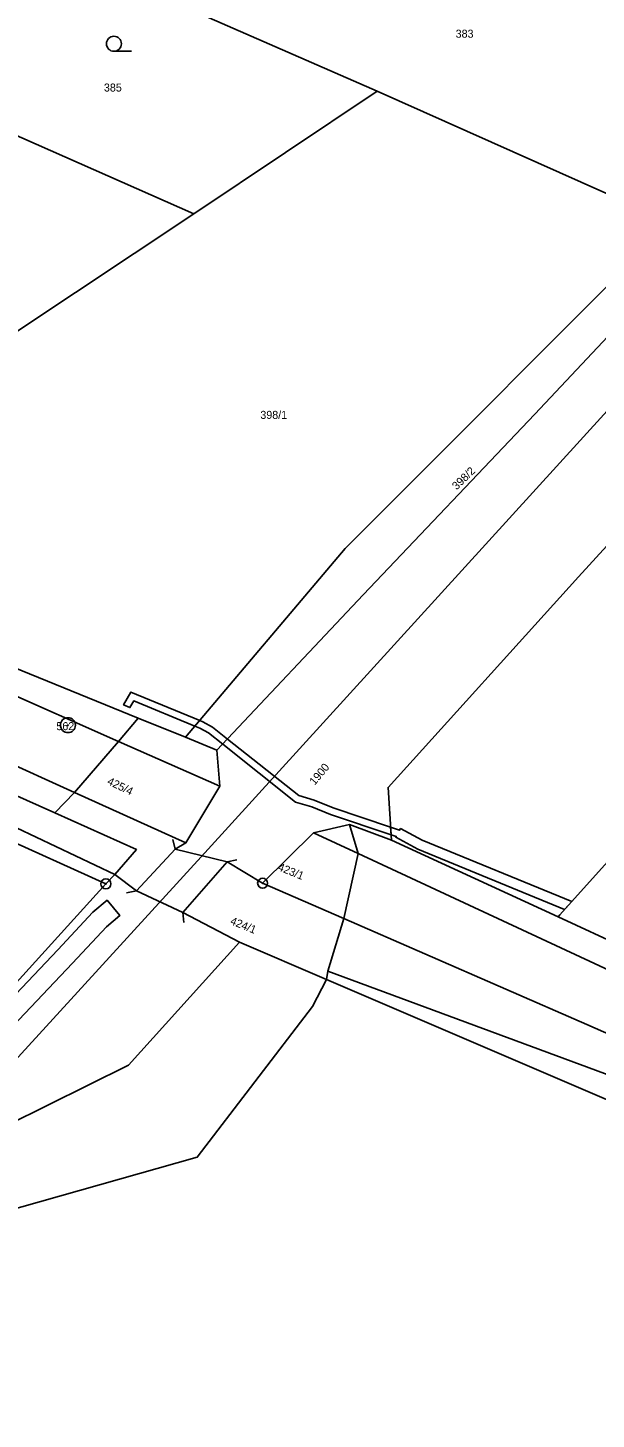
# Model space of a CAD drawing. Extents: x -587171 to -555306, y -1167727 to -1074732.
# Drawn here: x -560733.7 to -560676.7, y -1078474.4 to -1078334.8 of the extents above; entities that cross this region are included whole.
import ezdxf

# ---------------------------------------------------------------- set-up
doc = ezdxf.new("R2010")
doc.units = 0
for name, color, linetype in [('Hranice parcel', 7, 'Continuous'), ('Parcelní čísla', 7, 'Continuous'), ('Poz předměty', 7, 'Continuous'), ('Vnitřní kresba', 7, 'Continuous'), ('Věcná břemena k části', 7, 'Continuous'), ('Značky bodu BP', 7, 'Continuous'), ('Značky kultur', 7, 'Continuous')]:
    doc.layers.add(name, color=color, linetype=linetype)

msp = doc.modelspace()

# ---------------------------------------------------------------- linework, layer by layer
at = {"layer": 'Hranice parcel'}
for p, q in [((-560729.63, -1078327.55), (-560698.67, -1078341.16)), ((-560717.06, -1078353.45), (-560698.67, -1078341.16)), ((-560698.67, -1078341.16), (-560669.22, -1078354.32)), ((-560765.8, -1078388.16), (-560724.61, -1078406.39)), ((-560725, -1078419.75), (-560775.03, -1078396.04)), ((-560741.17, -1078396.51), (-560722.63, -1078404.06)), ((-560725.88, -1078420.68), (-560775.9, -1078398.1)), ((-560724.61, -1078406.39), (-560722.63, -1078404.06)), ((-560722.63, -1078404.06), (-560717.9, -1078405.98)), ((-560717.9, -1078405.98), (-560714.74, -1078407.27)), ((-560701.46, -1078414.74), (-560697.24, -1078416.29)), ((-560697.24, -1078416.29), (-560680.53, -1078423.99)), ((-560725.88, -1078420.68), (-560725, -1078419.75)), ((-560710.16, -1078420.62), (-560702.03, -1078424.16)), ((-560703.61, -1078429.45), (-560702.03, -1078424.16)), ((-560703.77, -1078430.27), (-560712.47, -1078426.54)), ((-560703.77, -1078430.27), (-560703.61, -1078429.45)), ((-560657.7, -1078450.01), (-560703.77, -1078430.27))]:
    msp.add_line(p, q, dxfattribs=at)
for points in [[(-560756.98, -1078337.71), (-560752.75, -1078337.7), (-560717.06, -1078353.45)], [(-560735.28, -1078365.38), (-560734.92, -1078365.32), (-560717.06, -1078353.45)], [(-560717.9, -1078405.98), (-560701.87, -1078387.03), (-560669.22, -1078354.32)], [(-560714.74, -1078407.27), (-560700.08, -1078391.69), (-560682.85, -1078373.55), (-560666.09, -1078355.72)], [(-560651.5, -1078360.36), (-560678.49, -1078389.88), (-560697.58, -1078411), (-560697.24, -1078416.29)], [(-560680.53, -1078423.99), (-560680.36, -1078423.79), (-560631.43, -1078369.42)], [(-560730.99, -1078413.56), (-560773.91, -1078394.4), (-560780.39, -1078391.53), (-560798.11, -1078383.18), (-560816.05, -1078375.11)], [(-560724.61, -1078406.39), (-560729.04, -1078411.51), (-560730.99, -1078413.56)], [(-560714.74, -1078407.27), (-560714.44, -1078410.89), (-560717.85, -1078416.58), (-560718.94, -1078417.2), (-560722.82, -1078421.38), (-560725, -1078419.75)], [(-560725, -1078419.75), (-560722.82, -1078417.24), (-560730.99, -1078413.56)], [(-560710.16, -1078420.62), (-560705.05, -1078415.56), (-560701.46, -1078414.74)], [(-560702.03, -1078424.16), (-560700.58, -1078417.64), (-560701.46, -1078414.74)], [(-560712.47, -1078426.54), (-560718.17, -1078423.56), (-560713.72, -1078418.46), (-560710.16, -1078420.62)], [(-560750.1, -1078447.34), (-560748.36, -1078445.46), (-560725.88, -1078420.68)], [(-560702.03, -1078424.16), (-560677.65, -1078434.8), (-560640.44, -1078451.19)], [(-560680.53, -1078423.99), (-560673.73, -1078427.12), (-560656.78, -1078434.54)], [(-560832.93, -1078551.15), (-560735.76, -1078444.9), (-560723.61, -1078438.88), (-560712.47, -1078426.54)], [(-560703.77, -1078430.27), (-560705.16, -1078432.98), (-560716.72, -1078448.11), (-560738.36, -1078454.21), (-560815.01, -1078535.05), (-560831.09, -1078552.91), (-560816.04, -1078565.6)], [(-560606.99, -1078466.66), (-560633.56, -1078456.06), (-560675.86, -1078439.71), (-560703.61, -1078429.45)]]:
    msp.add_lwpolyline(points, dxfattribs=at)
at = {"layer": 'Poz předměty'}
for p, q in [((-560715.64, -1078417.2), (-560668.23, -1078365.09)), ((-560757.44, -1078462.94), (-560715.64, -1078417.2))]:
    msp.add_line(p, q, dxfattribs=at)
at = {"layer": 'Vnitřní kresba'}
for p, q in [((-560767.91, -1078393.91), (-560729.04, -1078411.51)), ((-560714.44, -1078410.89), (-560724.61, -1078406.39)), ((-560729.04, -1078411.51), (-560717.85, -1078416.58)), ((-560719.16, -1078416.23), (-560718.94, -1078417.2)), ((-560705.05, -1078415.56), (-560700.58, -1078417.64)), ((-560718.94, -1078417.2), (-560713.72, -1078418.46)), ((-560700.58, -1078417.64), (-560674.94, -1078429.58)), ((-560712.74, -1078418.27), (-560713.72, -1078418.46)), ((-560723.8, -1078421.57), (-560722.82, -1078421.38)), ((-560718.17, -1078423.56), (-560722.82, -1078421.38)), ((-560718.07, -1078424.55), (-560718.17, -1078423.56))]:
    msp.add_line(p, q, dxfattribs=at)
at = {"layer": 'Věcná břemena k části'}
for points in [[(-560716.95, -1078404.86), (-560716.47, -1078404.29), (-560723.39, -1078401.44), (-560724.11, -1078402.71), (-560723.47, -1078402.99), (-560723.09, -1078402.32)], [(-560713.69, -1078406.15), (-560715.2, -1078404.95), (-560716.16, -1078404.42), (-560716.47, -1078404.29), (-560716.95, -1078404.86), (-560716.46, -1078405.06), (-560715.58, -1078405.53), (-560714.16, -1078406.66), (-560706.86, -1078412.47), (-560705.23, -1078412.96), (-560703.34, -1078413.73), (-560697.27, -1078415.75), (-560697.32, -1078415), (-560703.1, -1078413.07), (-560704.99, -1078412.3), (-560706.52, -1078411.83)], [(-560697.32, -1078415), (-560697.27, -1078415.75), (-560696.75, -1078415.92), (-560696.8, -1078416.01), (-560694.59, -1078417.2), (-560679.87, -1078423.24), (-560679.15, -1078422.45), (-560694.16, -1078416.3), (-560696.32, -1078415.13), (-560696.42, -1078415.3)], [(-560764.13, -1078466.65), (-560753.53, -1078455.06), (-560743.63, -1078444.17), (-560738.2, -1078438.92), (-560735.22, -1078434.97), (-560729.23, -1078428.65), (-560725.82, -1078424.98), (-560724.49, -1078423.87), (-560725.77, -1078422.33), (-560727.2, -1078423.52), (-560730.69, -1078427.29), (-560736.74, -1078433.67), (-560739.7, -1078437.6), (-560745.07, -1078442.77), (-560755.01, -1078453.72), (-560765.45, -1078465.13), (-560767.38, -1078466.49), (-560768.56, -1078469.7), (-560766.69, -1078470.39), (-560765.72, -1078467.77)]]:
    msp.add_lwpolyline(points, close=True, dxfattribs=at)
at = {"layer": 'Značky bodu BP'}
for centre, radius in [((-560729.69, -1078404.76), 0.75), ((-560729.69, -1078404.76), 0.03), ((-560725.88, -1078420.68), 0.5), ((-560725.88, -1078420.68), 0.0303), ((-560710.16, -1078420.62), 0.5), ((-560710.16, -1078420.62), 0.0303)]:
    msp.add_circle(centre, radius, dxfattribs=at)
at = {"layer": 'Značky kultur'}
msp.add_line((-560725.08, -1078337.15), (-560723.33, -1078337.15), dxfattribs=at)
msp.add_circle((-560725.08, -1078336.4), 0.75, dxfattribs=at)

# ---------------------------------------------------------------- texts
at = {"layer": 'Parcelní čísla'}
for s, p in [('383', (-560690.8, -1078335.79)), ('385', (-560726.08, -1078341.19)), ('398/1', (-560710.39, -1078374.03))]:
    msp.add_text(s, height=0.803, dxfattribs=at).set_placement(p)
for s, rotation, p in [('398/2', 44, (-560690.7, -1078381.21)), ('1900', 50, (-560704.94, -1078410.84)), ('425/4', 334, (-560725.82, -1078410.65)), ('423/1', 338, (-560708.71, -1078419.29)), ('424/1', 338, (-560713.48, -1078424.7))]:
    msp.add_text(s, height=0.803, rotation=rotation, dxfattribs=at).set_placement(p)
at = {"layer": 'Značky bodu BP'}
msp.add_text('562', height=0.803, dxfattribs=at).set_placement((-560730.85, -1078405.26))

doc.saveas('drawing.dxf')
